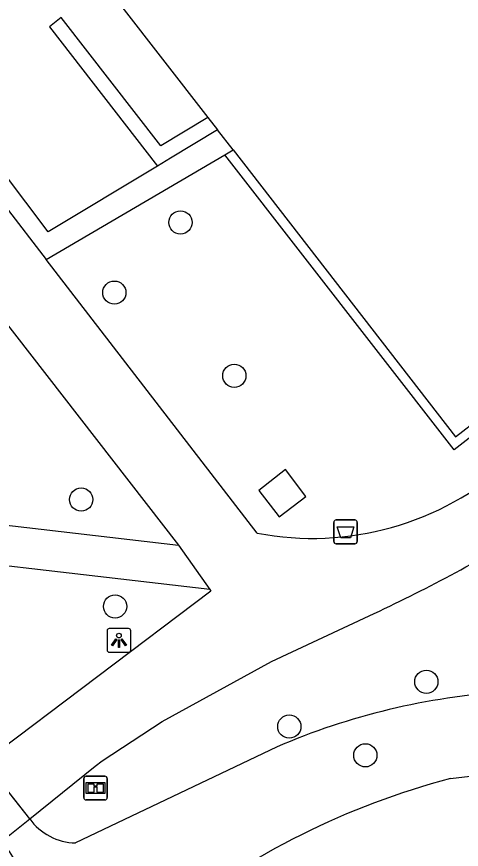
# Model space of a CAD drawing. Extents: x 161087 to 161922, y 382574 to 383873.
# Drawn here: x 161582.57 to 161601.28, y 382903.19 to 382938.25 of the extents above; entities that cross this region are included whole.
import ezdxf

# ---------------------------------------------------------------- set-up
doc = ezdxf.new("R2010")
doc.units = 0
for name, color, linetype in [('IMGEO_Afvalbak', 7, 'Continuous'), ('IMGEO_Boom', 7, 'Continuous'), ('IMGEO_Groenvoorziening', 7, 'Continuous'), ('IMGEO_Informatiebord', 7, 'Continuous'), ('IMGEO_Lichtpunt', 7, 'Continuous'), ('IMGEO_Pand', 7, 'Continuous'), ('IMGEO_Voetpad_gesloten', 7, 'Continuous'), ('IMGEO_Voetpad_halfverhard', 7, 'Continuous'), ('IMGEO_Voetpad_op_trap', 7, 'Continuous'), ('IMGEO_Voetpad_open', 7, 'Continuous')]:
    doc.layers.add(name, color=color, linetype=linetype)

msp = doc.modelspace()

# ---------------------------------------------------------------- linework, layer by layer
at = {"layer": 'IMGEO_Afvalbak'}
for p, q in [((161595.91, 382916.157), (161595.91, 382916.957)), ((161595.91, 382916.957), (161595.91, 382916.157)), ((161596.01, 382917.057), (161596.8, 382917.057)), ((161596.8, 382917.057), (161596.01, 382917.057)), ((161596.9, 382916.957), (161596.9, 382916.157)), ((161596.9, 382916.157), (161596.9, 382916.957)), ((161596.8, 382916.057), (161596.01, 382916.057)), ((161596.01, 382916.057), (161596.8, 382916.057))]:
    msp.add_line(p, q, dxfattribs=at)
msp.add_lwpolyline([(161596.053, 382916.771), (161596.757, 382916.771), (161596.608, 382916.301), (161596.202, 382916.301), (161596.053, 382916.771)], dxfattribs=at)
for centre, start, end in [((161596.01, 382916.957), 90, 180), ((161596.01, 382916.957), 90, 180), ((161596.8, 382916.957), 0, 90), ((161596.8, 382916.957), 360, 90), ((161596.01, 382916.157), 180, 270), ((161596.01, 382916.157), 180, 270), ((161596.8, 382916.157), 270, 0), ((161596.8, 382916.157), 270, 0)]:
    msp.add_arc(centre, 0.1, start, end, dxfattribs=at)
at = {"layer": 'IMGEO_Boom'}
for centre in [(161589.461, 382929.587), (161586.678, 382926.632), (161591.726, 382923.129), (161585.282, 382917.917), (161586.709, 382913.416), (161599.806, 382910.244), (161594.039, 382908.358), (161597.239, 382907.148)]:
    msp.add_circle(centre, 0.489, dxfattribs=at)
at = {"layer": 'IMGEO_Groenvoorziening'}
for points in [[(161600.817, 382906.174), (161607.693, 382906.98), (161620.002, 382907.71), (161631.41, 382909.448), (161656.69, 382913.813), (161663.799, 382915.969), (161665.409, 382917.572), (161666.794, 382917.591), (161669.244, 382917.758), (161671.286, 382918.566)], [(161593.496, 382907.495), (161585.048, 382903.46)]]:
    msp.add_lwpolyline(points, dxfattribs=at)
for centre, radius, start, end in [((161605.146, 382880.378), 29.513, 93.819, 113.249), ((161609.303, 382874.263), 33.02, 104.8922, 128.1918), ((161585.087, 382905.88), 2.42, 215.5097, 269.0809), ((161587.502, 382906.112), 6.057, 204.811, 283.2167)]:
    msp.add_arc(centre, radius, start, end, dxfattribs=at)
at = {"layer": 'IMGEO_Informatiebord'}
for p, q in [((161585.391, 382905.367), (161585.391, 382906.167)), ((161585.391, 382906.167), (161585.391, 382905.367)), ((161585.491, 382906.267), (161586.281, 382906.267)), ((161586.281, 382906.267), (161585.491, 382906.267)), ((161586.381, 382906.167), (161586.381, 382905.367)), ((161586.381, 382905.367), (161586.381, 382906.167)), ((161586.281, 382905.267), (161585.491, 382905.267)), ((161585.491, 382905.267), (161586.281, 382905.267))]:
    msp.add_line(p, q, dxfattribs=at)
for points in [[(161585.492, 382905.999), (161586.28, 382905.999), (161586.28, 382905.535), (161585.492, 382905.535), (161585.492, 382905.999)], [(161585.557, 382905.934), (161585.557, 382905.6), (161585.832, 382905.6), (161585.833, 382905.813), (161585.937, 382905.814), (161585.938, 382905.6), (161586.215, 382905.6), (161586.215, 382905.934), (161585.939, 382905.934), (161585.939, 382905.854), (161585.833, 382905.854), (161585.833, 382905.934), (161585.557, 382905.934)]]:
    msp.add_lwpolyline(points, dxfattribs=at)
for centre, start, end in [((161585.491, 382906.167), 90, 180), ((161585.491, 382906.167), 90, 180), ((161586.281, 382906.167), 0, 90), ((161586.281, 382906.167), 360, 90), ((161585.491, 382905.367), 180, 270), ((161585.491, 382905.367), 180, 270), ((161586.281, 382905.367), 270, 0), ((161586.281, 382905.367), 270, 0)]:
    msp.add_arc(centre, 0.1, start, end, dxfattribs=at)
at = {"layer": 'IMGEO_Lichtpunt'}
for p, q in [((161586.372, 382912.389), (161586.372, 382911.582)), ((161586.372, 382912.389), (161586.372, 382911.582)), ((161587.274, 382912.484), (161586.466, 382912.484)), ((161587.274, 382912.484), (161586.466, 382912.484)), ((161587.368, 382911.582), (161587.368, 382912.389)), ((161587.368, 382911.582), (161587.368, 382912.389)), ((161586.466, 382911.488), (161587.274, 382911.488)), ((161586.466, 382911.488), (161587.274, 382911.488))]:
    msp.add_line(p, q, dxfattribs=at)
for points in [[(161586.746, 382912.053), (161586.785, 382912.025), (161586.597, 382911.763), (161586.559, 382911.79), (161586.746, 382912.053)], [(161586.848, 382912.005), (161586.895, 382912.005), (161586.895, 382911.683), (161586.848, 382911.683), (161586.848, 382912.005)], [(161586.958, 382912.025), (161586.996, 382912.052), (161587.183, 382911.79), (161587.144, 382911.762), (161586.958, 382912.025)]]:
    msp.add_lwpolyline(points, dxfattribs=at)
msp.add_circle((161586.871, 382912.187), 0.0994, dxfattribs=at)
for centre, start, end in [((161586.466, 382912.389), 90, 180), ((161586.466, 382912.389), 90, 180), ((161587.274, 382912.389), 0, 90), ((161587.274, 382912.389), 0, 90), ((161586.466, 382911.582), 180, 270), ((161586.466, 382911.582), 180, 270), ((161587.274, 382911.582), 270, 0), ((161587.274, 382911.582), 270, 360)]:
    msp.add_arc(centre, 0.0946, start, end, dxfattribs=at)
at = {"layer": 'IMGEO_Pand'}
for points in [[(161591.673, 382932.638), (161601.036, 382920.562), (161605.233, 382923.818), (161604.439, 382924.844), (161623.254, 382938.407), (161609.618, 382958.613), (161602.246, 382953.638), (161598.78, 382955.626), (161589.629, 382948.571)], [(161589.629, 382948.571), (161583.177, 382943.597), (161590.612, 382934.006)], [(161590.612, 382934.006), (161591.02, 382933.48)], [(161591.673, 382932.638), (161591.02, 382933.48)]]:
    msp.add_lwpolyline(points, dxfattribs=at)
at = {"layer": 'IMGEO_Voetpad_gesloten'}
msp.add_lwpolyline([(161592.762, 382918.302), (161593.616, 382917.19), (161594.731, 382918.053), (161593.873, 382919.187), (161592.762, 382918.302)], dxfattribs=at)
at = {"layer": 'IMGEO_Voetpad_halfverhard'}
for points in [[(161573.441, 382941.522), (161583.816, 382928.03)], [(161571.219, 382939.471), (161558.028, 382927.283), (161559.529, 382925.28), (161572.739, 382937.434), (161589.376, 382915.993)], [(161592.69, 382916.502), (161583.816, 382928.03)], [(161590.694, 382914.123), (161590.742, 382914.055), (161581.215, 382906.874)], [(161583.117, 382904.474), (161585.868, 382906.691), (161586.171, 382906.91), (161588.697, 382908.578), (161593.286, 382911.092), (161597.397, 382913.021)], [(161583.117, 382904.474), (161581.215, 382906.874)]]:
    msp.add_lwpolyline(points, dxfattribs=at)
for centre, radius, start, end in [((161595.005, 382928.623), 12.34, 259.1855, 312.2052), ((161570.693, 382970.773), 63.627, 294.81542, 301.72843)]:
    msp.add_arc(centre, radius, start, end, dxfattribs=at)
at = {"layer": 'IMGEO_Voetpad_op_trap'}
for points in [[(161591.02, 382933.48), (161589.044, 382932.291), (161588.496, 382931.961)], [(161583.816, 382928.03), (161591.332, 382932.438)]]:
    msp.add_lwpolyline(points, dxfattribs=at)
at = {"layer": 'IMGEO_Voetpad_open'}
for points in [[(161588.496, 382931.961), (161583.888, 382929.19), (161574.603, 382941.532), (161582.153, 382948.482), (161583.608, 382947.071)], [(161590.612, 382934.006), (161588.636, 382932.817), (161584.447, 382938.221), (161583.954, 382937.82), (161588.496, 382931.961)], [(161591.332, 382932.438), (161591.673, 382932.638)], [(161614.298, 382931.423), (161607.013, 382926.093), (161604.982, 382924.754), (161605.79, 382923.757), (161600.974, 382920.016), (161591.332, 382932.438)], [(161576.601, 382917.487), (161589.376, 382915.993)], [(161590.694, 382914.123), (161574.73, 382915.982), (161568.338, 382906.851), (161568.148, 382906.58), (161561.718, 382907.031), (161555.558, 382907.383)], [(161589.376, 382915.993), (161590.694, 382914.123)], [(161583.117, 382904.474), (161581.239, 382906.844), (161581.215, 382906.874), (161579.82, 382905.714), (161578.03, 382904.226), (161576.605, 382902.999), (161578.455, 382900.689), (161579.883, 382901.849), (161582.004, 382903.57), (161583.117, 382904.474)]]:
    msp.add_lwpolyline(points, dxfattribs=at)

doc.saveas('drawing.dxf')
